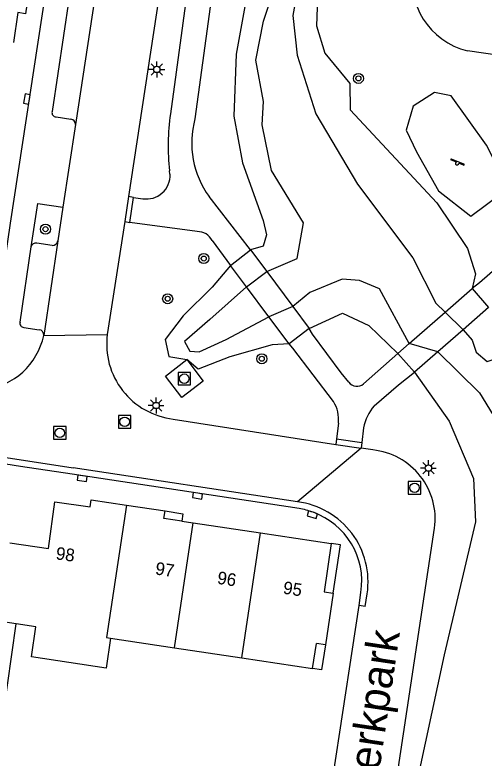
# Model space of a CAD drawing. Extents: x 124000 to 128010, y 398999 to 403000.
# Drawn here: x 126417.1 to 126454.3, y 399937.7 to 399996.7 of the extents above; entities that cross this region are included whole.
import ezdxf

# ---------------------------------------------------------------- set-up
doc = ezdxf.new("R2010")
doc.units = 0
for name, color, linetype in [('gg-afsc-hekwerk', 7, 'Continuous'), ('gg-anno-huisnummerreeks BGT', 7, 'Continuous'), ('gg-anno-openbare ruimte label', 7, 'Continuous'), ('gg-bbg-hoofdgebouw', 7, 'Continuous'), ('gg-bbg-onder overbouw', 7, 'Continuous'), ('gg-bbg-pand overbouw', 7, 'Continuous'), ('gg-bbg-tussenscheiding', 7, 'Continuous'), ('gg-knt-bovenkant onderkant talud', 7, 'Continuous'), ('gg-knt-onverhard', 7, 'Continuous'), ('gg-knt-verharding', 7, 'Continuous'), ('gg-knt-verharding nz', 7, 'Continuous'), ('gg-kntw-wadi', 7, 'Continuous'), ('gg-kwrk-kunstwerk niveau 01', 7, 'Continuous'), ('gt-grn-vlakafsluiter', 7, 'Continuous'), ('gt-grn-weggrens', 7, 'Continuous'), ('gt-symb-boom', 7, 'Continuous'), ('gt-symb-kolk', 7, 'Continuous'), ('gt-symb-lichtmast', 7, 'Continuous'), ('gt-symb-rioolschacht', 7, 'Continuous'), ('gt-symb-speelvoorziening', 7, 'Continuous'), ('gt-symb-talud symbool', 7, 'Continuous')]:
    doc.layers.add(name, color=color, linetype=linetype)

# ---------------------------------------------------------------- blocks, each defined once
blk = doc.blocks.new('gt0-BOOM')
at = {"layer": 'gt-symb-boom'}
for radius in [0.4, 0.2]:
    blk.add_circle((0, 0), radius, dxfattribs=at)
blk = doc.blocks.new('gt0-SV')
at = {"layer": 'gt-symb-speelvoorziening'}
for p, q in [((-0.477, 0.255), (-0.08, 0.096)), ((0.542, -0.076), (-0.449, 0.324)), ((0.125, 0.014), (0.515, -0.143))]:
    blk.add_line(p, q, dxfattribs=at)
for centre, radius, start, end in [((-0.466, 0.291), 0.0369, 63.6251, 252.66016), ((-0.002, -0.005), 0.128, 127.68665, 8.59861), ((0.531, -0.111), 0.0363, 243.50852, 72.54358)]:
    blk.add_arc(centre, radius, start, end, dxfattribs=at)
blk = doc.blocks.new('gt0-TALUD_1')
at = {"layer": 'gt-symb-talud symbool'}
for p, q in [((-1, -1), (-1, 0)), ((0, -1), (0, 0)), ((0, -2), (0, 0)), ((0, -2), (0, 0)), ((1, -1), (1, 0))]:
    blk.add_line(p, q, dxfattribs=at)
blk = doc.blocks.new('gt0-RS')
at = {"layer": 'gt-symb-rioolschacht'}
blk.add_lwpolyline([(-0.5, -0.5), (0.5, -0.5), (0.5, 0.5), (-0.5, 0.5)], close=True, dxfattribs=at)
blk.add_circle((0, 0), 0.375, dxfattribs=at)
blk = doc.blocks.new('gt0-LMAST')
at = {"layer": 'gt-symb-lichtmast'}
for p, q in [((-0.005, 0.246), (-0.005, 0.621)), ((-0.182, 0.173), (-0.447, 0.438)), ((0.172, 0.173), (0.437, 0.438)), ((-0.255, -0.004), (-0.63, -0.004)), ((-0.182, -0.181), (-0.447, -0.446)), ((-0.005, -0.254), (-0.005, -0.629)), ((0.437, -0.446), (0.172, -0.181)), ((0.245, -0.004), (0.62, -0.004))]:
    blk.add_line(p, q, dxfattribs=at)
blk.add_circle((-0.005, -0.004), 0.25, dxfattribs=at)
blk = doc.blocks.new('gt0-KOLK')
at = {"layer": 'gt-symb-kolk'}
blk.add_lwpolyline([(0, 0), (0.375, 0), (0.375, 0.4), (-0.375, 0.4), (-0.375, 0), (0, 0)], dxfattribs=at)

msp = doc.modelspace()

# ---------------------------------------------------------------- linework, layer by layer
at = {"layer": 'gg-afsc-hekwerk'}
for p, q in [((126417.506, 399960.871), (126403.509, 399962.966)), ((126441.7, 399932.274), (126443.843, 399946.382))]:
    msp.add_line(p, q, dxfattribs=at)
msp.add_lwpolyline([(126422.571, 399935.141), (126415.408, 399936.222), (126417.169, 399948.374)], dxfattribs=at)
at = {"layer": 'gg-bbg-hoofdgebouw'}
for p, q in [((126425.924, 399957.795), (126428.974, 399957.332)), ((126430.299, 399956.534), (126431.202, 399956.398)), ((126431.202, 399956.398), (126436.543, 399955.593)), ((126436.543, 399955.593), (126442.159, 399954.746)), ((126442.315, 399950.819), (126441.698, 399946.721)), ((126417.169, 399948.374), (126415.725, 399948.583)), ((126424.649, 399947.239), (126429.715, 399946.48)), ((126429.715, 399946.48), (126435.057, 399945.681)), ((126435.057, 399945.681), (126440.678, 399944.84))]:
    msp.add_line(p, q, dxfattribs=at)
for points in [[(126418.437, 400000.328), (126417.896, 399996.76), (126417.306, 399996.849), (126416.948, 399994.476)], [(126416.654, 399954.811), (126419.734, 399954.358), (126420.223, 399958.044), (126423.034, 399957.671), (126423.117, 399958.221), (126425.924, 399957.795)], [(126424.649, 399947.239), (126424.294, 399944.869), (126418.388, 399945.761), (126418.726, 399948.148), (126417.169, 399948.374)]]:
    msp.add_lwpolyline(points, dxfattribs=at)
at = {"layer": 'gg-bbg-onder overbouw'}
for p in [(126440.678, 399944.84), (126441.698, 399946.721)]:
    msp.add_line(p, (126440.98, 399946.829), dxfattribs=at)
for points in [[(126430.299, 399956.534), (126428.885, 399956.747), (126428.974, 399957.332)], [(126442.159, 399954.746), (126441.584, 399950.929), (126442.315, 399950.819)]]:
    msp.add_lwpolyline(points, dxfattribs=at)
at = {"layer": 'gg-bbg-pand overbouw'}
for points in [[(126428.974, 399957.332), (126430.388, 399957.117), (126430.299, 399956.534)], [(126442.315, 399950.819), (126442.891, 399954.636), (126442.159, 399954.746)], [(126441.698, 399946.721), (126441.398, 399944.731), (126440.678, 399944.84)]]:
    msp.add_lwpolyline(points, dxfattribs=at)
at = {"layer": 'gg-bbg-tussenscheiding'}
for p, q in [((126429.715, 399946.48), (126431.202, 399956.398)), ((126435.057, 399945.681), (126436.543, 399955.593))]:
    msp.add_line(p, q, dxfattribs=at)
msp.add_lwpolyline([(126425.924, 399957.795), (126424.338, 399947.286), (126424.649, 399947.239)], dxfattribs=at)
at = {"layer": 'gg-knt-bovenkant onderkant talud'}
for p, q in [((126435.429, 399975.109), (126437.038, 399976.312)), ((126439.098, 399973.546), (126437.207, 399972.73)), ((126452.616, 399971.698), (126451.195, 399973.096)), ((126450.62, 399969.957), (126448.349, 399970.611))]:
    msp.add_line(p, q, dxfattribs=at)
for points in [[(126437.038, 399976.312), (126439.455, 399977.35), (126439.966, 399980.169), (126437.418, 399984.342), (126436.681, 399987.951), (126436.785, 399989.799), (126436.183, 399993.081), (126436.787, 399996.183), (126438.458, 400001.253), (126440.236, 400010.137), (126441.529, 400016.438), (126441.843, 400019.975)], [(126442.946, 400019.804), (126442.387, 400015.672), (126440.846, 400006.228), (126439.119, 399996.608), (126439.452, 399993.471), (126440.93, 399988.822), (126444.234, 399983.238), (126448.631, 399977.392), (126450.459, 399973.821), (126451.195, 399973.096)], [(126452.616, 399971.698), (126453.346, 399970.886), (126453.668, 399969.934), (126454.525, 399969.191), (126456.456, 399969.832), (126460.997, 399970.666), (126469.16, 399976.54), (126471.318, 399978.706)], [(126448.349, 399970.611), (126445.979, 399974.943), (126444.389, 399975.597), (126443.021, 399975.714), (126440.466, 399974.651), (126439.098, 399973.546)], [(126435.429, 399975.109), (126432.529, 399972.52), (126430.516, 399970.76), (126430.952, 399970.009), (126431.682, 399969.942), (126433.822, 399970.934), (126437.207, 399972.73)], [(126450.62, 399969.957), (126453.931, 399966.699), (126458.126, 399959.821), (126459.015, 399956.686), (126458.91, 399954.317), (126459.653, 399952.733), (126459.682, 399950.799), (126458.581, 399948.557), (126456.934, 399942.369), (126455.377, 399935.788), (126453.502, 399921.924), (126449.829, 399909.556)]]:
    msp.add_lwpolyline(points, dxfattribs=at)
at = {"layer": 'gg-knt-onverhard'}
msp.add_lwpolyline([(126448.113, 399987.527), (126448.927, 399985.808), (126450.663, 399982.709), (126453.223, 399980.715), (126455.604, 399982.47), (126455.919, 399983.445), (126454.468, 399986.335), (126451.683, 399990.257), (126450.362, 399990.523), (126448.662, 399989.428), (126448.113, 399987.527)], dxfattribs=at)
at = {"layer": 'gg-knt-verharding'}
for p, q in [((126434.218, 400035.812), (126426.076, 399982.265)), ((126426.049, 400028.998), (126420.007, 399988.998)), ((126456.929, 399993.226), (126452.968, 399993.825)), ((126420.328, 399988.575), (126421.511, 399988.405)), ((126421.866, 399987.98), (126420.874, 399981.416)), ((126429.366, 399984.041), (126429.322, 399984.301)), ((126426.458, 399982.188), (126426.076, 399982.265)), ((126426.17, 399980.218), (126426.458, 399982.188)), ((126426.458, 399982.188), (126427.205, 399982.096)), ((126435.749, 399978.042), (126432.468, 399982.259)), ((126420.874, 399981.416), (126420.47, 399978.743)), ((126425.786, 399980.277), (126424.394, 399971.332)), ((126425.786, 399980.277), (126426.17, 399980.218)), ((126431.529, 399979.48), (126426.17, 399980.218)), ((126420.006, 399978.387), (126418.789, 399978.56)), ((126432.715, 399978.777), (126434.159, 399976.809)), ((126417.468, 399972.312), (126418.353, 399978.29)), ((126417.779, 399971.889), (126418.993, 399971.707)), ((126444.71, 399967.414), (126447.445, 399969.822)), ((126429.63, 399964.618), (126442.517, 399962.615)), ((126399.221, 399964.183), (126421.68, 399960.753)), ((126442.723, 399964.298), (126442.582, 399963.039)), ((126444.728, 399963.932), (126444.586, 399962.754)), ((126442.582, 399963.039), (126442.517, 399962.615)), ((126442.582, 399963.039), (126444.586, 399962.754)), ((126444.586, 399962.754), (126444.519, 399962.311)), ((126421.601, 399960.24), (126417.506, 399960.871)), ((126439.608, 399957.519), (126421.601, 399960.24)), ((126439.485, 399958.051), (126421.68, 399960.753)), ((126443.901, 399913.333), (126450.352, 399955.963)), ((126444.361, 399949.839), (126444.516, 399950.874)), ((126444.855, 399949.765), (126445.008, 399950.752)), ((126443.843, 399946.382), (126444.361, 399949.839))]:
    msp.add_line(p, q, dxfattribs=at)
for points in [[(126414.768, 399967.893), (126415.435, 399971.605), (126416.71, 399980.143), (126419.535, 399998.679), (126420.873, 400007.819), (126423.064, 400022.141), (126423.61, 400026.082)], [(126432.553, 400012.855), (126430.839, 399999.331), (126429.398, 399988.818)], [(126434.513, 400012.61), (126434.478, 400012.215), (126432.813, 399999.266), (126431.346, 399988.416)], [(126418.353, 399978.29), (126418.874, 399981.718), (126420.874, 399981.416)], [(126459.829, 399980.542), (126453.92, 399975.423), (126453.33, 399974.96)], [(126443.553, 399967.535), (126442.947, 399968.285), (126440.684, 399971.355), (126440.401, 399971.798)], [(126442.33, 399966.007), (126439.101, 399970.234), (126438.812, 399970.583)], [(126430.69, 399969.336), (126431.992, 399967.636), (126430.307, 399966.331), (126429.005, 399968.031), (126430.69, 399969.336)], [(126445.554, 399965.66), (126447.497, 399967.324), (126448.755, 399968.33)]]:
    msp.add_lwpolyline(points, dxfattribs=at)
for centre, radius, start, end in [((126454.334, 399999.435), 5.774, 168.49572, 256.31279), ((126420.35, 399988.925), 0.351, 168.01504, 266.37216), ((126447.77, 399986.25), 18.55, 172.04193, 186.03021), ((126421.473, 399988.013), 0.394, 355.24496, 84.49866), ((126438.358, 399986.513), 7.266, 164.8166, 215.83895), ((126427.513, 399983.927), 1.857, 260.45024, 3.52711), ((126431.561, 399978.182), 1.298, 27.26558, 91.41985), ((126418.702, 399978.213), 0.358, 76.00176, 167.5353), ((126420.029, 399978.838), 0.451, 267.08829, 347.90554), ((126417.787, 399972.22), 0.331, 163.95252, 268.69596), ((126418.94, 399971.302), 0.409, 353.17813, 82.55436), ((126414.028, 399972.367), 5.433, 276.39999, 348.16554), ((126430.321, 399970.556), 5.978, 172.53792, 263.36078), ((126444.188, 399968.015), 0.796, 217.06688, 310.99245), ((126440.191, 399964.615), 2.552, 352.8524, 33.04867), ((126448.239, 399963.315), 3.565, 138.86762, 170.03592), ((126444.903, 399956.698), 5.499, 352.32278, 84.08786), ((126438.695, 399951.714), 6.386, 351.33698, 82.89108), ((126438.719, 399951.926), 5.663, 69.39806, 80.9718), ((126438.771, 399951.75), 5.811, 351.33468, 70.48933)]:
    msp.add_arc(centre, radius, start, end, dxfattribs=at)
at = {"layer": 'gg-knt-verharding nz'}
for p, q in [((126428.157, 400029.483), (126421.866, 399987.98)), ((126426.076, 399982.265), (126425.786, 399980.277)), ((126420.47, 399978.743), (126419.346, 399971.253)), ((126442.517, 399962.615), (126444.519, 399962.311)), ((126444.855, 399949.765), (126444.361, 399949.839))]:
    msp.add_line(p, q, dxfattribs=at)
at = {"layer": 'gg-kntw-wadi'}
for points in [[(126440.693, 400020.154), (126439.765, 400013.535), (126438.978, 400011.432), (126438.951, 400010.052), (126437.96, 400004.551), (126436.93, 400001.475), (126435.402, 399997.942), (126434.618, 399993.56), (126434.425, 399988.64), (126435.126, 399984.95), (126436.768, 399980.353), (126437.02, 399979.222), (126436.765, 399978.342), (126435.749, 399978.042)], [(126444.081, 400019.627), (126442.206, 400006.439), (126441.121, 399999.496), (126440.988, 399995.81), (126441.638, 399993.639), (126443.627, 399991.225), (126443.659, 399989.15), (126450.528, 399981.777), (126452.965, 399978.149), (126453.59, 399976.129), (126453.33, 399974.96)], [(126434.159, 399976.809), (126432.705, 399975.072), (126430.406, 399972.812), (126428.991, 399970.934), (126429.263, 399969.579), (126430.69, 399969.336)], [(126440.401, 399971.798), (126443.052, 399973.007), (126445.147, 399972.03), (126447.445, 399969.822)], [(126438.812, 399970.583), (126437.479, 399970.503), (126434.115, 399969.565), (126431.601, 399968.586), (126430.69, 399969.336)], [(126448.755, 399968.33), (126451.503, 399964.441), (126453.434, 399959.911), (126453.606, 399956.476), (126451.12, 399945.934), (126448.622, 399934.386), (126447.262, 399920.727), (126447.064, 399915.121), (126447.657, 399911.631)]]:
    msp.add_lwpolyline(points, dxfattribs=at)
at = {"layer": 'gg-kwrk-kunstwerk niveau 01'}
for p, q in [((126434.159, 399976.809), (126435.749, 399978.042)), ((126435.749, 399978.042), (126437.038, 399976.312)), ((126435.429, 399975.109), (126434.159, 399976.809)), ((126437.038, 399976.312), (126439.098, 399973.546)), ((126437.207, 399972.73), (126435.429, 399975.109)), ((126451.195, 399973.096), (126453.33, 399974.96)), ((126453.33, 399974.96), (126454.641, 399973.464)), ((126439.098, 399973.546), (126440.401, 399971.798)), ((126454.641, 399973.464), (126452.616, 399971.698)), ((126438.812, 399970.583), (126437.207, 399972.73)), ((126448.349, 399970.611), (126451.195, 399973.096)), ((126440.401, 399971.798), (126438.812, 399970.583)), ((126452.616, 399971.698), (126450.62, 399969.957)), ((126447.445, 399969.822), (126448.349, 399970.611)), ((126448.755, 399968.33), (126447.445, 399969.822)), ((126450.62, 399969.957), (126448.755, 399968.33))]:
    msp.add_line(p, q, dxfattribs=at)
at = {"layer": 'gt-grn-vlakafsluiter'}
msp.add_line((126445.469, 399962.167), (126444.519, 399962.311), dxfattribs=at)
at = {"layer": 'gt-grn-weggrens'}
for p, q in [((126419.346, 399971.253), (126424.394, 399971.332)), ((126444.519, 399962.311), (126439.485, 399958.051))]:
    msp.add_line(p, q, dxfattribs=at)

# ---------------------------------------------------------------- block references
at = {"layer": 'gt-symb-boom'}
for p in [(126444.312, 399991.632), (126419.488, 399979.679), (126432.041, 399977.349), (126429.181, 399974.16), (126436.649, 399969.403)]:
    msp.add_blockref('gt0-BOOM', p, dxfattribs=at)
at = {"layer": 'gt-symb-kolk'}
for p, rotation in [((126418.208, 399989.97), 81.33236960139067), ((126422.421, 399960.114), 171.2421801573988), ((126431.577, 399958.731), 171.41336723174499), ((126440.712, 399957.227), 162.68545217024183)]:
    msp.add_blockref('gt0-KOLK', p, dxfattribs=dict(at, rotation=rotation))
at = {"layer": 'gt-symb-lichtmast'}
for p in [(126428.326, 399992.346), (126428.269, 399965.699), (126449.875, 399960.735)]:
    msp.add_blockref('gt0-LMAST', p, dxfattribs=at)
at = {"layer": 'gt-symb-rioolschacht'}
for p in [(126430.501, 399967.821), (126425.77, 399964.402), (126420.616, 399963.524), (126448.771, 399959.174)]:
    msp.add_blockref('gt0-RS', p, dxfattribs=at)
at = {"layer": 'gt-symb-speelvoorziening'}
msp.add_blockref('gt0-SV', (126452.144, 399984.909), dxfattribs=at)
at = {"layer": 'gt-symb-talud symbool'}
for p, xscale, yscale, rotation in [((126445.184, 399987.521), 0.0014142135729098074, 0.0014142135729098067, -45.00000042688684), ((126434.776, 399986.795), 0.001, 0.001, 90), ((126444.1, 399972.519), 0.001, 0.001, 180), ((126435.889, 399970.06), 0.001, 0.001, 180), ((126449.871, 399940.16), 0.001, 0.001, 90)]:
    msp.add_blockref('gt0-TALUD_1', p, dxfattribs=dict(at, xscale=xscale, yscale=yscale, rotation=rotation))

# ---------------------------------------------------------------- texts
at = {"layer": 'gg-anno-huisnummerreeks BGT'}
for s, rotation, p in [('98', 352.4, (126420.266, 399953.499)), ('97', 351.4, (126428.153, 399952.307)), ('96', 351.4, (126433.069, 399951.566)), ('95', 351.4, (126438.289, 399950.779))]:
    msp.add_text(s, height=1, rotation=rotation, dxfattribs=at).set_placement(p)
at = {"layer": 'gg-anno-openbare ruimte label'}
msp.add_text('Rijperkerkpark', height=2.5, rotation=81.5, dxfattribs=at).set_placement((126444.427, 399926.38))

doc.saveas('drawing.dxf')
